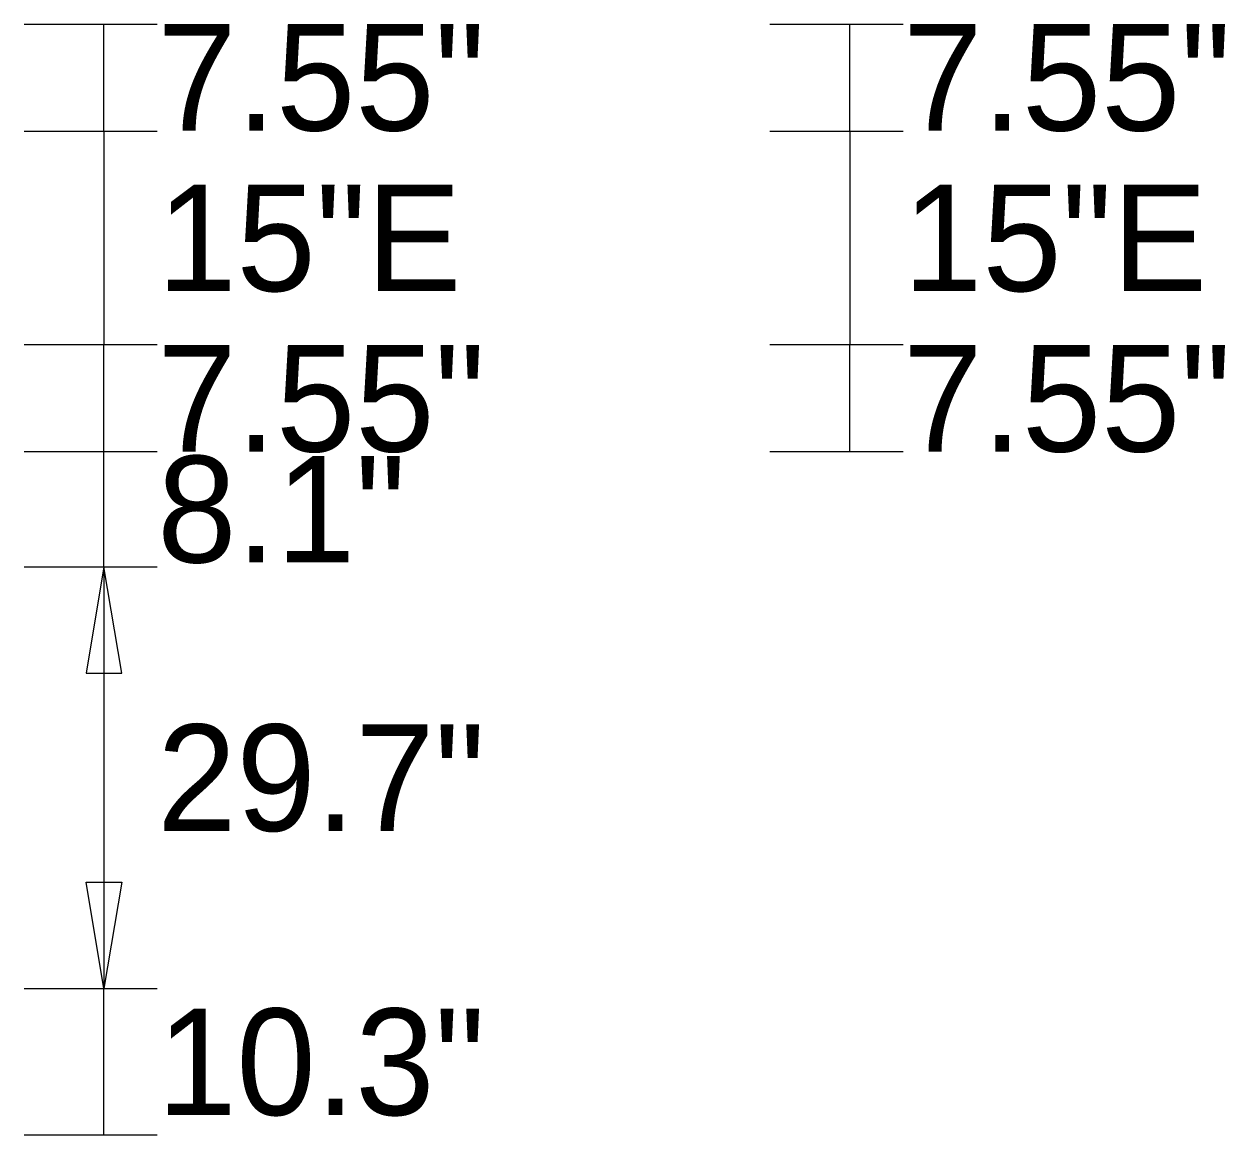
# Model space of a CAD drawing. Extents: x 1806251 to 1809821, y 414895 to 422886.
# Drawn here: x 1809678.642 to 1809679.487, y 415332.14 to 415332.922 of the extents above; entities that cross this region are included whole.
import ezdxf

# ---------------------------------------------------------------- set-up
doc = ezdxf.new("R2010")
doc.units = 0
doc.layers.add('GSDIMS', color=7, linetype='Continuous')

msp = doc.modelspace()

# ---------------------------------------------------------------- linework, layer by layer
at = {"layer": 'GSDIMS'}
for p, q in [((1809678.64184, 415332.92207), (1809678.73559, 415332.92207)), ((1809678.69809, 415332.84657), (1809678.69809, 415332.92207)), ((1809679.16684, 415332.92207), (1809679.26059, 415332.92207)), ((1809679.22309, 415332.84657), (1809679.22309, 415332.92207)), ((1809678.64184, 415332.84657), (1809678.73559, 415332.84657)), ((1809678.64184, 415332.84657), (1809678.73559, 415332.84657)), ((1809678.69809, 415332.84657), (1809678.69809, 415332.69657)), ((1809679.16684, 415332.84657), (1809679.26059, 415332.84657)), ((1809679.16684, 415332.84657), (1809679.26059, 415332.84657)), ((1809679.22309, 415332.84657), (1809679.22309, 415332.69657)), ((1809678.64184, 415332.69657), (1809678.73559, 415332.69657)), ((1809678.64184, 415332.69657), (1809678.73559, 415332.69657)), ((1809678.69809, 415332.62107), (1809678.69809, 415332.69657)), ((1809679.16684, 415332.69657), (1809679.26059, 415332.69657)), ((1809679.16684, 415332.69657), (1809679.26059, 415332.69657)), ((1809679.22309, 415332.62107), (1809679.22309, 415332.69657)), ((1809678.64184, 415332.62107), (1809678.73559, 415332.62107)), ((1809678.64184, 415332.62107), (1809678.73559, 415332.62107)), ((1809678.69809, 415332.54007), (1809678.69809, 415332.62107)), ((1809679.16684, 415332.62107), (1809679.26059, 415332.62107)), ((1809678.64184, 415332.54007), (1809678.73559, 415332.54007)), ((1809678.64184, 415332.54007), (1809678.73559, 415332.54007)), ((1809678.69809, 415332.54007), (1809678.69809, 415332.24307)), ((1809678.64184, 415332.24307), (1809678.73559, 415332.24307)), ((1809678.64184, 415332.24307), (1809678.73559, 415332.24307)), ((1809678.69809, 415332.14007), (1809678.69809, 415332.24307)), ((1809678.64184, 415332.14007), (1809678.73559, 415332.14007))]:
    msp.add_line(p, q, dxfattribs=at)
for points in [[(1809678.69809, 415332.54007), (1809678.68559, 415332.46507), (1809678.71059, 415332.46507)], [(1809678.69809, 415332.24307), (1809678.68559, 415332.31807), (1809678.71059, 415332.31807)]]:
    msp.add_lwpolyline(points, close=True, dxfattribs=at)

# ---------------------------------------------------------------- texts
for s, p in [('7.55"', (1809678.73559, 415332.84707)), ('7.55"', (1809679.26059, 415332.84707)), ('15"E', (1809678.73559, 415332.73407)), ('15"E', (1809679.26059, 415332.73407)), ('7.55"', (1809678.73559, 415332.62107)), ('7.55"', (1809679.26059, 415332.62107)), ('8.1"', (1809678.73559, 415332.54307)), ('29.7"', (1809678.73559, 415332.35407)), ('10.3"', (1809678.73559, 415332.15407))]:
    msp.add_text(s, height=0.075, dxfattribs=at).set_placement(p)

doc.saveas('drawing.dxf')
